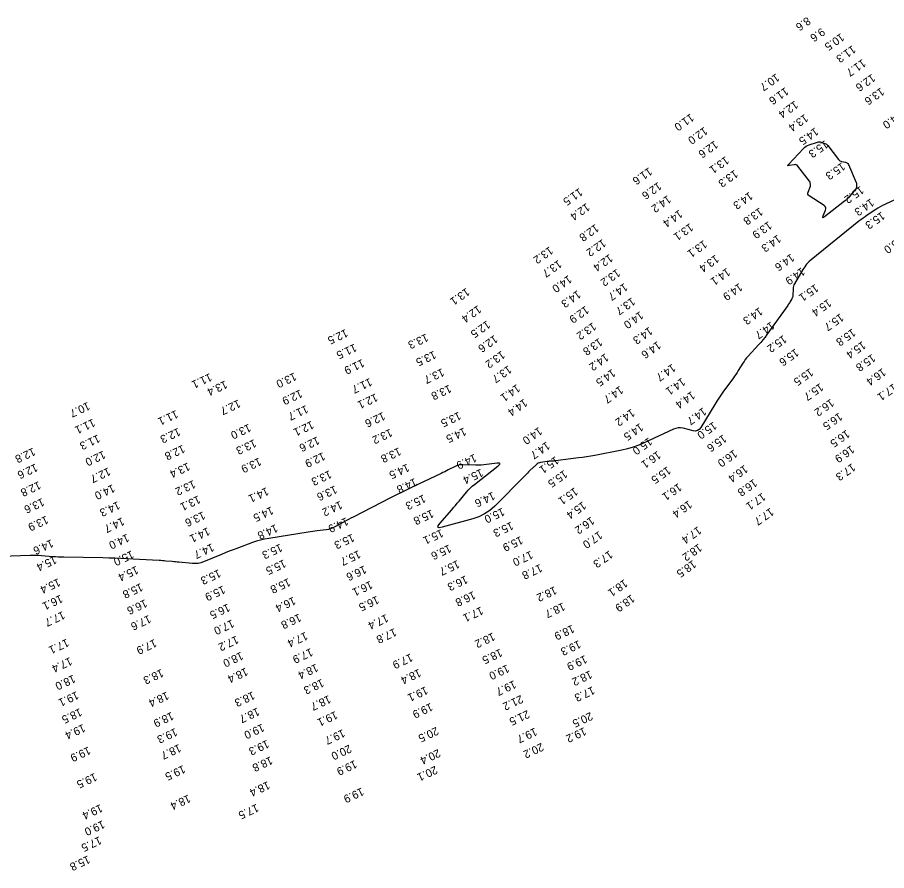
# Model space of a CAD drawing. Extents: x 988130 to 1132882, y 654656 to 841453.
# Drawn here: x 1035258 to 1035801, y 779263 to 779796 of the extents above; entities that cross this region are included whole.
import ezdxf

# ---------------------------------------------------------------- set-up
doc = ezdxf.new("R2010")
doc.units = 0
doc.layers.add('V-TOPO-MAJR', color=7, linetype='Continuous')
doc.layers.add('V-TOPO-SOUN', color=7, linetype='Continuous')

msp = doc.modelspace()

# ---------------------------------------------------------------- linework, layer by layer
at = {"layer": 'V-TOPO-MAJR'}
msp.add_lwpolyline([(1035781.73, 779689.46), (1035781.57, 779689.14), (1035781.36, 779688.84), (1035777.63, 779684.38), (1035776.91, 779683.56), (1035776.15, 779682.78), (1035775.35, 779682.05), (1035774.5, 779681.35), (1035761.91, 779671.56), (1035761.28, 779671.15), (1035760.93, 779671.11), (1035760.87, 779671.46), (1035761.1, 779672.18), (1035762.58, 779675.84), (1035762.8, 779676.71), (1035762.72, 779677.48), (1035762.34, 779678.16), (1035761.66, 779678.75), (1035752.4, 779684.79), (1035751.88, 779685.24), (1035751.58, 779685.76), (1035751.52, 779686.36), (1035751.68, 779687.03), (1035753.13, 779690.75), (1035753.21, 779691.01), (1035753.26, 779691.28), (1035753.26, 779691.56), (1035753.22, 779691.84), (1035752.98, 779692.95), (1035752.91, 779693.23), (1035752.81, 779693.49), (1035752.68, 779693.73), (1035752.52, 779693.96), (1035745.33, 779703.32), (1035744.83, 779703.83), (1035744.26, 779704.15), (1035743.62, 779704.28), (1035742.91, 779704.21), (1035739.92, 779703.59), (1035739.33, 779703.52), (1035739.06, 779703.63), (1035739.1, 779703.92), (1035739.47, 779704.39), (1035748.76, 779714.3), (1035749.56, 779715.05), (1035750.43, 779715.69), (1035751.37, 779716.22), (1035752.39, 779716.63), (1035757.59, 779718.36), (1035758.16, 779718.5), (1035758.73, 779718.54), (1035759.29, 779718.49), (1035759.86, 779718.33), (1035762.11, 779717.51), (1035762.65, 779717.27), (1035763.14, 779716.96), (1035763.58, 779716.59), (1035763.97, 779716.15), (1035770.6, 779707.51), (1035771.02, 779707.05), (1035771.49, 779706.69), (1035772.03, 779706.42), (1035772.62, 779706.25), (1035775.1, 779705.74), (1035775.67, 779705.55), (1035776.15, 779705.25), (1035776.54, 779704.84), (1035776.84, 779704.32), (1035781.7, 779693.06), (1035781.82, 779692.72), (1035781.91, 779692.37), (1035781.95, 779692.01), (1035781.95, 779691.64), (1035781.88, 779690.16), (1035781.83, 779689.8)], close=True, dxfattribs=at)
msp.add_lwpolyline([(1035807.13, 779682.91), (1035799.53, 779679.34), (1035798.09, 779678.63), (1035796.68, 779677.87), (1035795.3, 779677.06), (1035793.95, 779676.2), (1035788.6, 779672.64), (1035787.27, 779671.74), (1035785.97, 779670.8), (1035784.69, 779669.84), (1035783.43, 779668.85), (1035753.65, 779644.82), (1035752.15, 779643.49), (1035750.78, 779642.05), (1035749.55, 779640.49), (1035748.45, 779638.81), (1035743.17, 779629.9), (1035742.78, 779629.13), (1035742.49, 779628.33), (1035742.31, 779627.5), (1035742.25, 779626.64), (1035742.18, 779622.58), (1035742.13, 779621.99), (1035742.01, 779621.43), (1035741.81, 779620.9), (1035741.53, 779620.38), (1035740.27, 779618.36), (1035739.96, 779617.86), (1035739.63, 779617.36), (1035739.3, 779616.87), (1035738.96, 779616.38), (1035726, 779598.1), (1035724.77, 779596.43), (1035723.5, 779594.81), (1035722.17, 779593.23), (1035720.79, 779591.69), (1035714.21, 779584.59), (1035713.3, 779583.57), (1035712.45, 779582.51), (1035711.66, 779581.41), (1035710.92, 779580.26), (1035708.05, 779575.61), (1035707.33, 779574.45), (1035706.58, 779573.31), (1035705.81, 779572.19), (1035705.01, 779571.08), (1035698.49, 779562.16), (1035697.15, 779560.29), (1035695.86, 779558.39), (1035694.61, 779556.47), (1035693.4, 779554.52), (1035684.65, 779540.08), (1035683.72, 779538.92), (1035682.61, 779538.2), (1035681.32, 779537.92), (1035679.85, 779538.08), (1035673.59, 779539.61), (1035672.04, 779539.86), (1035670.51, 779539.85), (1035669.01, 779539.57), (1035667.54, 779539.02), (1035649.41, 779530.6), (1035645.99, 779529.14), (1035642.51, 779527.89), (1035638.96, 779526.85), (1035635.34, 779526.03), (1035618.41, 779522.73), (1035615.91, 779522.26), (1035613.39, 779521.84), (1035610.87, 779521.45), (1035608.34, 779521.11), (1035594.04, 779519.28), (1035593.6, 779519.23), (1035593.16, 779519.18), (1035592.72, 779519.15), (1035592.28, 779519.13), (1035590.53, 779519.05), (1035590.09, 779519.03), (1035589.65, 779518.99), (1035589.21, 779518.95), (1035588.78, 779518.89), (1035584.65, 779518.26), (1035583.85, 779518.08), (1035583.1, 779517.78), (1035582.41, 779517.37), (1035581.77, 779516.84), (1035578.01, 779513.22), (1035577.18, 779512.41), (1035576.36, 779511.61), (1035575.54, 779510.79), (1035574.73, 779509.98), (1035556.02, 779491.07), (1035552.99, 779488.38), (1035549.69, 779486.14), (1035546.12, 779484.37), (1035542.28, 779483.05), (1035523.23, 779477.86), (1035521.34, 779477.52), (1035520.46, 779477.81), (1035520.58, 779478.74), (1035521.7, 779480.29), (1035529.15, 779488.82), (1035530.31, 779490.16), (1035531.46, 779491.51), (1035532.61, 779492.86), (1035533.74, 779494.22), (1035538.28, 779499.67), (1035539.44, 779501), (1035540.68, 779502.27), (1035541.97, 779503.46), (1035543.33, 779504.59), (1035558.18, 779516.25), (1035559.13, 779517.14), (1035559.33, 779517.71), (1035558.78, 779517.96), (1035557.48, 779517.89), (1035550.8, 779517), (1035549.13, 779516.81), (1035547.45, 779516.69), (1035545.77, 779516.64), (1035544.09, 779516.66), (1035536.02, 779516.91), (1035534.8, 779516.87), (1035533.62, 779516.68), (1035532.48, 779516.35), (1035531.37, 779515.86), (1035526.99, 779513.62), (1035525.89, 779513.06), (1035524.79, 779512.51), (1035523.68, 779511.97), (1035522.57, 779511.44), (1035504.46, 779502.86), (1035501.07, 779501.24), (1035497.7, 779499.6), (1035494.34, 779497.93), (1035491, 779496.23), (1035467.57, 779484.25), (1035466.16, 779483.53), (1035464.75, 779482.79), (1035463.35, 779482.04), (1035461.96, 779481.28), (1035456.1, 779478.06), (1035454.83, 779477.43), (1035453.53, 779476.93), (1035452.18, 779476.55), (1035450.8, 779476.3), (1035445.17, 779475.52), (1035443.76, 779475.33), (1035442.36, 779475.12), (1035440.95, 779474.92), (1035439.55, 779474.7), (1035414.89, 779470.89), (1035412.33, 779470.43), (1035409.8, 779469.84), (1035407.3, 779469.13), (1035404.83, 779468.29), (1035395.01, 779464.68), (1035392.58, 779463.77), (1035390.15, 779462.84), (1035387.74, 779461.88), (1035385.33, 779460.89), (1035374.23, 779456.27), (1035372.56, 779455.69), (1035370.87, 779455.32), (1035369.13, 779455.17), (1035367.37, 779455.23), (1035358.72, 779456.03), (1035357.7, 779456.12), (1035356.69, 779456.22), (1035355.67, 779456.31), (1035354.65, 779456.41), (1035350.59, 779456.78), (1035349.57, 779456.87), (1035348.55, 779456.95), (1035347.53, 779457.02), (1035346.51, 779457.08), (1035326.16, 779458.15), (1035322.43, 779458.33), (1035318.7, 779458.47), (1035314.96, 779458.59), (1035311.23, 779458.67), (1035286.96, 779459.09), (1035285.21, 779459.13), (1035283.46, 779459.21), (1035281.72, 779459.32), (1035279.97, 779459.45), (1035272.99, 779460.07), (1035271.25, 779460.2), (1035269.5, 779460.27), (1035267.75, 779460.29), (1035266, 779460.26), (1035247.98, 779459.61)], dxfattribs=at)

# ---------------------------------------------------------------- texts
at = {"layer": 'V-TOPO-SOUN'}
for s, rotation, p in [('8.6', 215, (1035751.06, 779796.74)), ('9.6', 215, (1035760.06, 779789.9)), ('10.5 ', 215, (1035772.13, 779786.54)), ('11.3 ', 215, (1035779.34, 779778.96)), ('11.7 ', 215, (1035785.61, 779770.38)), ('10.7 ', 215, (1035731.68, 779761.34)), ('12.6 ', 215, (1035791.53, 779761.09)), ('11.6 ', 215, (1035737.39, 779752.78)), ('13.6 ', 215, (1035797.09, 779752.59)), ('12.4 ', 215, (1035743.32, 779744.34)), ('11.0 ', 215, (1035678.3, 779736.4)), ('13.4 ', 215, (1035749.59, 779736.05)), ('14.0 ', 215, (1035808.39, 779737.71)), ('12.0 ', 215, (1035686.8, 779728.01)), ('14.5 ', 215, (1035756.04, 779727.62)), ('12.6 ', 215, (1035693.31, 779719.51)), ('15.3 ', 215, (1035762.12, 779719.61)), ('13.1 ', 215, (1035700.16, 779709.7)), ('15.3 ', 215, (1035772.7, 779705.84)), ('11.6 ', 215, (1035652.22, 779702.75)), ('13.3 ', 215, (1035705.75, 779701.23)), ('12.6 ', 215, (1035658.01, 779693.58)), ('11.5 ', 215, (1035608.78, 779689.86)), ('14.3 ', 215, (1035715, 779687.45)), ('15.2 ', 215, (1035784.37, 779691.11)), ('14.2 ', 215, (1035663.98, 779685.4)), ('14.3 ', 215, (1035790.76, 779683.35)), ('12.4 ', 215, (1035613.25, 779680.46)), ('14.4 ', 215, (1035671.15, 779676.26)), ('13.8 ', 215, (1035721.33, 779677.65)), ('15.3 ', 215, (1035797.51, 779675.07)), ('12.8 ', 215, (1035618.89, 779667.39)), ('13.1 ', 215, (1035677.84, 779667.87)), ('13.9 ', 215, (1035726.96, 779669.1)), ('14.3 ', 215, (1035732.65, 779660.73)), ('15.0 ', 215, (1035809.15, 779659.81)), ('12.2 ', 215, (1035623.32, 779657.99)), ('13.1 ', 215, (1035686.47, 779657.33)), ('13.2 ', 215, (1035590.31, 779653.42)), ('12.4 ', 215, (1035627.6, 779648.62)), ('14.6 ', 215, (1035741.01, 779648.91)), ('13.7 ', 215, (1035595.77, 779644.96)), ('13.4 ', 215, (1035693.87, 779648.21)), ('13.2 ', 215, (1035632.23, 779639.39)), ('14.1 ', 215, (1035700.92, 779639.97)), ('14.9 ', 215, (1035747.59, 779640.27)), ('14.0 ', 215, (1035601.99, 779635.43)), ('13.1 ', 215, (1035538.23, 779627.52)), ('14.7 ', 215, (1035636.87, 779630.53)), ('14.9 ', 215, (1035708.59, 779630.47)), ('15.1 ', 215, (1035756.08, 779629.89)), ('14.3 ', 215, (1035607.64, 779626.01)), ('13.7 ', 215, (1035641.6, 779621.56)), ('12.4 ', 215, (1035545.49, 779616.68)), ('12.9 ', 215, (1035612.7, 779616.31)), ('15.4 ', 215, (1035764.1, 779620.59)), ('14.0 ', 215, (1035646.7, 779612.92)), ('14.3 ', 215, (1035721.2, 779615.4)), ('15.7 ', 215, (1035771.8, 779611.56)), ('12.5 ', 215, (1035551.09, 779607.16)), ('13.2 ', 215, (1035617.22, 779605.99)), ('14.7 ', 215, (1035728.58, 779606.49)), ('12.5 ', 205, (1035462.95, 779601.76)), ('14.3 ', 215, (1035652.44, 779603.17)), ('15.8 ', 215, (1035779.28, 779602.12)), ('13.3 ', 205, (1035513.13, 779598.91)), ('12.6 ', 215, (1035555.75, 779598.1)), ('13.8 ', 215, (1035621.17, 779596.23)), ('15.2 ', 215, (1035736.22, 779598.03)), ('11.5 ', 205, (1035468.4, 779592.57)), ('14.6 ', 215, (1035657.66, 779594.25)), ('15.6 ', 215, (1035743.75, 779589.63)), ('15.4 ', 215, (1035785.57, 779594.23)), ('13.5 ', 205, (1035518.04, 779588.15)), ('13.2 ', 215, (1035560.26, 779588.27)), ('14.2 ', 215, (1035625.03, 779586.62)), ('15.8 ', 215, (1035791.62, 779586.23)), ('11.9 ', 205, (1035473.25, 779582.99)), ('13.7 ', 215, (1035564.44, 779579.12)), ('14.7 ', 215, (1035666.83, 779580.13)), ('11.1 ', 205, (1035378.05, 779574.15)), ('13.0 ', 205, (1035430.84, 779574.57)), ('13.7 ', 205, (1035523.09, 779577.23)), ('14.5 ', 215, (1035629.28, 779576.91)), ('15.5 ', 215, (1035752.81, 779577.34)), ('16.4 ', 215, (1035798.14, 779577.41)), ('13.4 ', 205, (1035387.65, 779569.6)), ('11.7 ', 205, (1035478.03, 779571.15)), ('14.1 ', 215, (1035569.74, 779567.4)), ('14.1 ', 215, (1035672.87, 779571.42)), ('15.7 ', 215, (1035759.11, 779568.04)), ('17.1 ', 215, (1035805.04, 779567.85)), ('12.9 ', 205, (1035434.53, 779563.94)), ('13.8 ', 205, (1035527.57, 779566.98)), ('14.7 ', 215, (1035634.11, 779566.36)), ('14.4 ', 215, (1035678.97, 779563.03)), ('12.7 ', 205, (1035395.87, 779557.7)), ('12.1 ', 205, (1035481.58, 779561.5)), ('14.4 ', 215, (1035574.28, 779558.3)), ('16.2 ', 215, (1035765.78, 779558.27)), ('10.7 ', 205, (1035301.87, 779556.2)), ('11.1 ', 205, (1035356.95, 779551.14)), ('11.7 ', 205, (1035438.16, 779554.25)), ('14.2 ', 215, (1035641.35, 779552.08)), ('14.7 ', 215, (1035686.13, 779552.89)), ('11.1 ', 205, (1035305.13, 779545.76)), ('12.6 ', 205, (1035486.22, 779549.93)), ('13.5 ', 205, (1035533.57, 779550.09)), ('16.5 ', 215, (1035771.01, 779549.67)), ('12.3 ', 205, (1035358.37, 779540.06)), ('13.0 ', 205, (1035402.42, 779542.56)), ('12.1 ', 205, (1035441.66, 779544.4)), ('14.5 ', 205, (1035536.87, 779540.28)), ('14.0 ', 215, (1035583.52, 779540.64)), ('14.5 ', 215, (1035646.64, 779543.08)), ('15.0 ', 215, (1035692.54, 779544.01)), ('11.3 ', 205, (1035308.14, 779535.88)), ('12.6 ', 205, (1035445.2, 779534.65)), ('13.2 ', 205, (1035490.72, 779539.53)), ('15.6 ', 215, (1035698.65, 779535.99)), ('16.5 ', 215, (1035775.58, 779538.89)), ('12.8 ', 205, (1035361.18, 779529.44)), ('13.3 ', 205, (1035405.75, 779532.92)), ('14.7 ', 215, (1035588.36, 779531.58)), ('15.0 ', 215, (1035652.21, 779534.15)), ('16.9 ', 215, (1035778.49, 779529.22)), ('12.8 ', 205, (1035267.78, 779527.68)), ('12.0 ', 205, (1035311.6, 779525.79)), ('12.9 ', 205, (1035448.75, 779524.84)), ('13.8 ', 205, (1035496.13, 779527.81)), ('14.9 ', 205, (1035543.3, 779523.76)), ('16.1 ', 215, (1035657.62, 779525.72)), ('16.0 ', 215, (1035705.33, 779526.54)), ('13.4 ', 205, (1035364.32, 779518.38)), ('13.9 ', 205, (1035408.9, 779521.48)), ('15.1 ', 215, (1035593.94, 779522.41)), ('12.6 ', 205, (1035269.23, 779517.75)), ('12.7 ', 205, (1035314.7, 779515.29)), ('13.3 ', 205, (1035452.77, 779513.54)), ('14.5 ', 205, (1035501.31, 779517.69)), ('15.4 ', 205, (1035547.43, 779514.53)), ('15.5 ', 215, (1035599.29, 779513.81)), ('15.5 ', 215, (1035663.84, 779516.12)), ('16.4 ', 215, (1035711.94, 779516.98)), ('17.3 ', 215, (1035779.1, 779517.99)), ('13.2 ', 205, (1035367.79, 779507.41)), ('14.8 ', 205, (1035506.04, 779508.69)), ('16.8 ', 215, (1035717.75, 779508.26)), ('12.8 ', 205, (1035271.23, 779506.71)), ('14.0 ', 205, (1035317.44, 779504.79)), ('14.1 ', 205, (1035413.46, 779502.94)), ('13.6 ', 205, (1035456.17, 779504.06)), ('15.1 ', 215, (1035605.83, 779502.94)), ('16.1 ', 215, (1035670.67, 779505.58)), ('13.1 ', 205, (1035370.85, 779497.82)), ('15.3 ', 205, (1035511.56, 779498.41)), ('14.6 ', 205, (1035554.8, 779500.13)), ('17.1 ', 215, (1035723.05, 779499.63)), ('13.6 ', 205, (1035273.4, 779496.2)), ('14.3 ', 205, (1035320.62, 779494.2)), ('14.2 ', 205, (1035459.48, 779494.45)), ('15.4 ', 215, (1035610.93, 779494.14)), ('16.4 ', 215, (1035677.11, 779494.86)), ('13.6 ', 205, (1035373.84, 779487.9)), ('14.5 ', 205, (1035416.47, 779490.98)), ('15.8 ', 205, (1035516.54, 779489.02)), ('15.0 ', 205, (1035560.8, 779490.15)), ('17.7 ', 215, (1035728.12, 779490.2)), ('13.9 ', 205, (1035275.86, 779485.18)), ('14.7 ', 205, (1035323.39, 779484.16)), ('14.9 ', 205, (1035463.23, 779484.18)), ('15.3 ', 205, (1035566.31, 779481.46)), ('16.2 ', 215, (1035616.16, 779484.7)), ('14.1 ', 205, (1035376.74, 779477.94)), ('14.8 ', 205, (1035419.16, 779479.89)), ('15.1 ', 205, (1035522.57, 779476.82)), ('17.0 ', 215, (1035621.09, 779475.71)), ('17.4 ', 215, (1035682.91, 779478.64)), ('14.6 ', 205, (1035279.05, 779470.47)), ('14.0 ', 205, (1035326.36, 779473.89)), ('15.3 ', 205, (1035467.03, 779473.93)), ('15.9 ', 205, (1035572.23, 779472.43)), ('14.7 ', 205, (1035379.38, 779467.92)), ('15.3 ', 205, (1035422.02, 779467.72)), ('15.6 ', 205, (1035527.5, 779467.24)), ('18.2 ', 215, (1035683.28, 779467.84)), ('15.4 ', 205, (1035281.1, 779460.15)), ('15.0 ', 205, (1035329.27, 779463.47)), ('15.7 ', 205, (1035470.89, 779463.64)), ('17.0 ', 205, (1035578.48, 779463.27)), ('17.3 ', 215, (1035627.6, 779463.6)), ('15.4 ', 205, (1035332.11, 779453.87)), ('15.5 ', 205, (1035424.31, 779457.9)), ('16.6 ', 205, (1035474.54, 779454.11)), ('15.7 ', 205, (1035532.67, 779457.47)), ('17.8 ', 205, (1035584.32, 779455.04)), ('18.5 ', 215, (1035679.67, 779457.61)), ('15.3 ', 205, (1035383.62, 779451.73)), ('16.3 ', 205, (1035537.76, 779447.84)), ('15.4 ', 205, (1035283.42, 779446.13)), ('15.8 ', 205, (1035334.93, 779443.09)), ('15.8 ', 205, (1035427.11, 779446.2)), ('16.1 ', 205, (1035478.37, 779444.55)), ('18.1 ', 215, (1035636.85, 779445.59)), ('15.9 ', 205, (1035386.32, 779441.54)), ('16.8 ', 205, (1035542.66, 779438.12)), ('18.2 ', 205, (1035593.37, 779441.13)), ('16.1 ', 205, (1035284.86, 779435.84)), ('16.6 ', 205, (1035337.6, 779433.02)), ('16.4 ', 205, (1035430.33, 779434.59)), ('16.5 ', 205, (1035482.37, 779435.18)), ('18.9 ', 215, (1035641.31, 779436.13)), ('16.5 ', 205, (1035389.33, 779430.33)), ('17.1 ', 205, (1035547.45, 779428.43)), ('18.7 ', 205, (1035598.57, 779430.96)), ('17.7 ', 205, (1035286.25, 779425.62)), ('17.6 ', 205, (1035340.01, 779423.21)), ('16.8 ', 205, (1035433.82, 779424.06)), ('17.4 ', 205, (1035488.19, 779423.76)), ('17.0 ', 205, (1035391.92, 779420.39)), ('18.9 ', 205, (1035604.39, 779417.12)), ('17.2 ', 205, (1035394.67, 779410.3)), ('17.4 ', 205, (1035437.78, 779412.64)), ('17.8 ', 205, (1035493.34, 779414.98)), ('18.2 ', 205, (1035554.82, 779412.24)), ('17.1 ', 205, (1035288.74, 779408.42)), ('17.9 ', 205, (1035343.54, 779408.17)), ('19.3 ', 205, (1035608.44, 779407.45)), ('18.0 ', 205, (1035397.58, 779400.23)), ('17.9 ', 205, (1035441.07, 779402.52)), ('17.9 ', 205, (1035503.46, 779399.17)), ('18.5 ', 205, (1035559.39, 779402.17)), ('17.4 ', 205, (1035290.73, 779396.89)), ('19.9 ', 205, (1035612.29, 779398.12)), ('18.3 ', 205, (1035347.83, 779389.53)), ('18.4 ', 205, (1035400.5, 779390.35)), ('18.4 ', 205, (1035444.39, 779392.76)), ('18.4 ', 205, (1035508.62, 779389.58)), ('19.0 ', 205, (1035563.71, 779392.31)), ('18.2 ', 205, (1035615.48, 779388.58)), ('18.0 ', 205, (1035292.83, 779385.93)), ('18.3 ', 205, (1035448, 779383.3)), ('19.1 ', 205, (1035512.88, 779378.67)), ('19.7 ', 205, (1035568, 779382.42)), ('17.3 ', 205, (1035617.09, 779378.66)), ('19.1 ', 205, (1035294.82, 779375.62)), ('18.4 ', 205, (1035351.14, 779375.37)), ('18.3 ', 205, (1035404.83, 779375.49)), ('18.7 ', 205, (1035452.31, 779373.15)), ('21.2 ', 205, (1035572.3, 779373.23)), ('19.9 ', 205, (1035515.95, 779368.3)), ('18.5 ', 205, (1035296.91, 779365.03)), ('18.9 ', 205, (1035354.16, 779362.72)), ('18.7 ', 205, (1035407.76, 779365.39)), ('19.1 ', 205, (1035456.48, 779363.24)), ('21.5 ', 205, (1035576.37, 779363.81)), ('20.5 ', 205, (1035615.78, 779362.59)), ('19.4 ', 205, (1035298.96, 779355.17)), ('19.3 ', 205, (1035356.45, 779352.64)), ('19.0 ', 205, (1035410.76, 779355.37)), ('19.7 ', 205, (1035461.12, 779351.92)), ('20.5 ', 205, (1035519.55, 779353.36)), ('19.7 ', 205, (1035581.12, 779352.86)), ('19.2 ', 205, (1035611.78, 779353.13)), ('19.3 ', 205, (1035413.73, 779345.22)), ('19.9 ', 205, (1035302.29, 779341.1)), ('18.7 ', 205, (1035358.81, 779342.64)), ('20.0 ', 205, (1035465.19, 779342.25)), ('20.4 ', 205, (1035520.71, 779339.5)), ('20.2 ', 205, (1035585.15, 779343.33)), ('18.8 ', 205, (1035415.94, 779334.93)), ('19.5 ', 205, (1035361.41, 779329.48)), ('19.9 ', 205, (1035468.59, 779332.63)), ('20.1 ', 205, (1035518.84, 779329.03)), ('19.5 ', 205, (1035306.25, 779324.59)), ('18.4 ', 205, (1035414.22, 779319.45)), ('19.9 ', 205, (1035472.88, 779315.47)), ('18.4 ', 205, (1035364.65, 779311.08)), ('19.4 ', 205, (1035309.75, 779305.1)), ('17.5 ', 205, (1035407.23, 779305.31)), ('19.0 ', 205, (1035311.12, 779295)), ('17.5 ', 205, (1035309.08, 779285.04)), ('15.8 ', 205, (1035301.94, 779273.09))]:
    msp.add_text(s, height=5, rotation=rotation, dxfattribs=at).set_placement(p)

doc.saveas('drawing.dxf')
